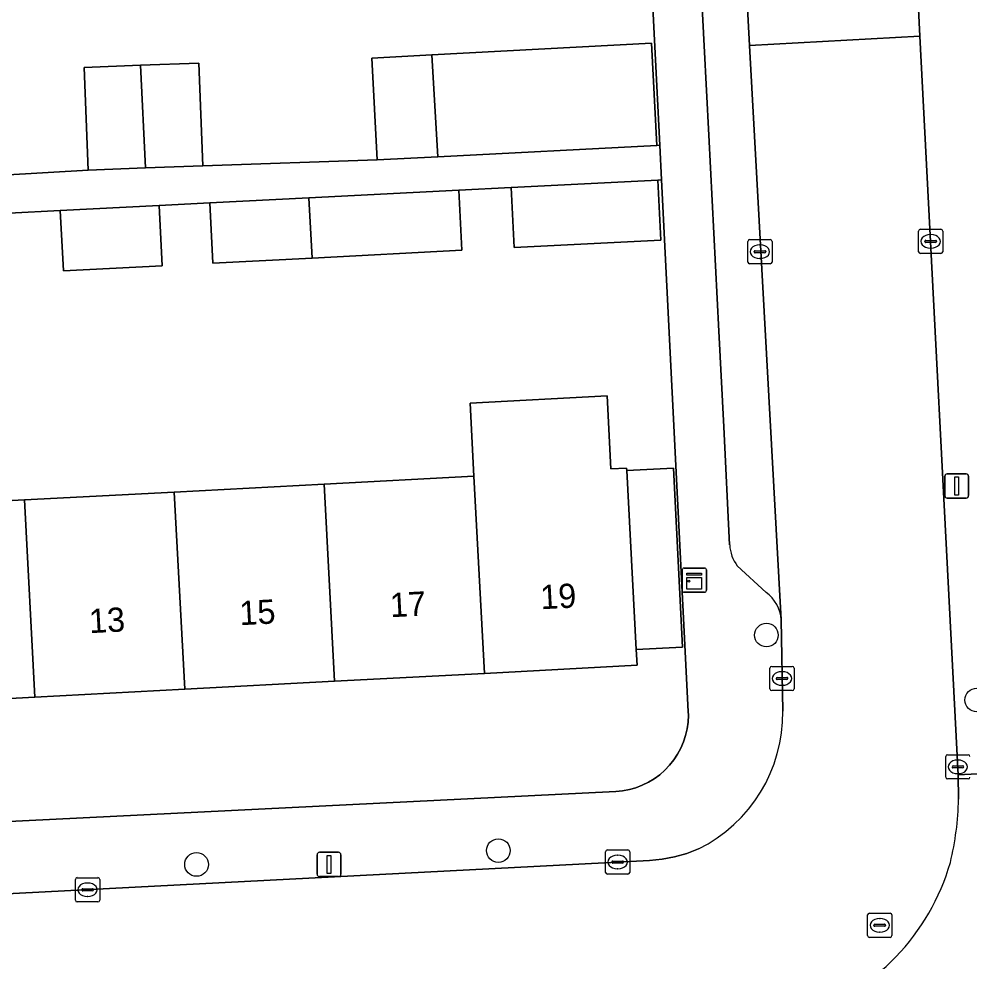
# Model space of a CAD drawing. Extents: x 161084 to 161928, y 385354 to 386522.
# Drawn here: x 161523 to 161562.29, y 385881.74 to 385920.7 of the extents above; entities that cross this region are included whole.
import ezdxf

# ---------------------------------------------------------------- set-up
doc = ezdxf.new("R2010")
doc.units = 0
for name, color, linetype in [('IMGEO_Boom', 7, 'Continuous'), ('IMGEO_Erf', 7, 'Continuous'), ('IMGEO_Kast', 7, 'Continuous'), ('IMGEO_Kolk', 7, 'Continuous'), ('IMGEO_Lichtmast', 7, 'Continuous'), ('IMGEO_Pand', 7, 'Continuous'), ('IMGEO_Pand_nummerreeks', 7, 'Continuous'), ('IMGEO_Parkeervlak_open', 7, 'Continuous'), ('IMGEO_Rijbaan_lokaal_open', 7, 'Continuous'), ('IMGEO_Rioolput', 7, 'Continuous'), ('IMGEO_Voetpad_open', 7, 'Continuous')]:
    doc.layers.add(name, color=color, linetype=linetype)

msp = doc.modelspace()

# ---------------------------------------------------------------- linework, layer by layer
at = {"layer": 'IMGEO_Boom'}
for centre in [(161553.876, 385895.249), (161562.567, 385892.565), (161542.799, 385886.343), (161530.33, 385885.77)]:
    msp.add_circle(centre, 0.489, dxfattribs=at)
at = {"layer": 'IMGEO_Erf'}
for points in [[(161518.753, 385914.048), (161525.846, 385914.459), (161525.685, 385918.705), (161528.011, 385918.793), (161530.424, 385918.885), (161530.585, 385914.639), (161537.787, 385914.883), (161537.57, 385919.09), (161540.052, 385919.221), (161549.125, 385919.704), (161549.342, 385915.477), (161549.468, 385915.485), (161548.21, 385940.46), (161500, 385937.988)], [(161500, 385886.432), (161547.656, 385888.789), (161547.937, 385888.816), (161548.214, 385888.867), (161548.485, 385888.943), (161548.748, 385889.043), (161549.002, 385889.166), (161549.243, 385889.312), (161549.471, 385889.478), (161549.683, 385889.664), (161549.877, 385889.868), (161550.052, 385890.089), (161550.207, 385890.324), (161550.34, 385890.573), (161550.451, 385890.832), (161550.538, 385891.1), (161550.6, 385891.375), (161550.638, 385891.654), (161550.651, 385891.936), (161550.647, 385892.093), (161549.541, 385914.053), (161549.391, 385914.047), (161549.516, 385911.567), (161543.457, 385911.257), (161543.33, 385913.739), (161541.165, 385913.629), (161541.296, 385911.146), (161535.104, 385910.829), (161531.004, 385910.619), (161530.876, 385913.105), (161528.78, 385912.998), (161528.912, 385910.512), (161524.83, 385910.303), (161524.702, 385912.791), (161522.589, 385912.683)], [(161517.026, 385900.503), (161523.217, 385900.831), (161529.408, 385901.159), (161535.599, 385901.486), (161541.791, 385901.814), (161541.631, 385904.832), (161547.296, 385905.131), (161547.455, 385902.114), (161548.102, 385902.148), (161548.107, 385902.048), (161550.04, 385902.15), (161550.413, 385894.75), (161548.5, 385894.649), (161548.534, 385894), (161542.223, 385893.666), (161536.031, 385893.338), (161529.84, 385893.01), (161523.649, 385892.682), (161517.458, 385892.354)]]:
    msp.add_lwpolyline(points, dxfattribs=at)
at = {"layer": 'IMGEO_Kast'}
for p, q in [((161550.397, 385897.09), (161550.397, 385897.931)), ((161550.397, 385897.931), (161550.397, 385897.09)), ((161550.472, 385898.015), (161551.313, 385898.015)), ((161551.313, 385898.015), (161550.472, 385898.015)), ((161551.397, 385897.94), (161551.397, 385897.099)), ((161551.397, 385897.099), (161551.397, 385897.94)), ((161551.322, 385897.015), (161550.481, 385897.015)), ((161550.481, 385897.015), (161551.322, 385897.015))]:
    msp.add_line(p, q, dxfattribs=at)
for points in [[(161550.592, 385897.805), (161551.192, 385897.805), (161551.192, 385897.72), (161550.592, 385897.72), (161550.592, 385897.805)], [(161550.592, 385897.63), (161551.192, 385897.63), (161551.192, 385897.141), (161550.592, 385897.141), (161550.592, 385897.63)]]:
    msp.add_lwpolyline(points, dxfattribs=at)
msp.add_circle((161550.676, 385897.479), 0.0377, dxfattribs=at)
for centre, start, end in [((161550.475, 385897.937), 92.4484, 184.2845), ((161550.475, 385897.937), 92.4484, 184.2845), ((161551.319, 385897.937), 2.4484, 94.2845), ((161551.319, 385897.937), 2.4484, 94.2845), ((161550.475, 385897.093), 182.4484, 274.2845), ((161550.475, 385897.093), 182.4484, 274.2845), ((161551.319, 385897.093), 272.4484, 4.2845), ((161551.319, 385897.093), 272.4484, 4.2845)]:
    msp.add_arc(centre, 0.0779, start, end, dxfattribs=at)
at = {"layer": 'IMGEO_Kolk'}
for p, q in [((161560.237, 385912.016), (161561.089, 385912.016)), ((161560.162, 385911.09), (161560.162, 385911.942)), ((161560.65, 385911.796), (161560.675, 385911.796)), ((161561.163, 385911.942), (161561.163, 385911.09)), ((161553.107, 385910.662), (161553.107, 385911.514)), ((161553.182, 385911.588), (161554.034, 385911.588)), ((161553.595, 385911.368), (161553.62, 385911.368)), ((161554.108, 385911.514), (161554.108, 385910.662)), ((161560.421, 385911.51), (161560.421, 385911.522)), ((161560.859, 385911.473), (161560.461, 385911.473)), ((161560.464, 385911.559), (161560.862, 385911.559)), ((161560.673, 385911.236), (161560.648, 385911.236)), ((161560.905, 385911.522), (161560.905, 385911.51)), ((161553.366, 385911.082), (161553.366, 385911.094)), ((161553.804, 385911.045), (161553.406, 385911.045)), ((161553.409, 385911.131), (161553.807, 385911.131)), ((161553.618, 385910.808), (161553.593, 385910.808)), ((161553.85, 385911.094), (161553.85, 385911.082)), ((161561.089, 385911.016), (161560.237, 385911.016)), ((161554.034, 385910.588), (161553.182, 385910.588)), ((161554.095, 385893.955), (161554.947, 385893.955)), ((161554.02, 385893.029), (161554.02, 385893.881)), ((161554.508, 385893.735), (161554.533, 385893.735)), ((161555.021, 385893.881), (161555.021, 385893.029)), ((161554.279, 385893.449), (161554.279, 385893.461)), ((161554.717, 385893.412), (161554.319, 385893.412)), ((161554.322, 385893.498), (161554.72, 385893.498)), ((161554.531, 385893.175), (161554.506, 385893.175)), ((161554.763, 385893.461), (161554.763, 385893.449)), ((161554.947, 385892.955), (161554.095, 385892.955)), ((161561.286, 385889.378), (161561.286, 385890.23)), ((161561.361, 385890.304), (161562.213, 385890.304)), ((161561.774, 385890.084), (161561.799, 385890.084)), ((161561.545, 385889.798), (161561.545, 385889.81)), ((161561.983, 385889.761), (161561.585, 385889.761)), ((161561.588, 385889.847), (161561.986, 385889.847)), ((161562.029, 385889.81), (161562.029, 385889.798)), ((161562.213, 385889.304), (161561.361, 385889.304)), ((161561.797, 385889.524), (161561.772, 385889.524)), ((161547.23, 385885.444), (161547.23, 385886.296)), ((161547.305, 385886.37), (161548.157, 385886.37)), ((161547.718, 385886.15), (161547.743, 385886.15)), ((161548.231, 385886.296), (161548.231, 385885.444)), ((161547.489, 385885.864), (161547.489, 385885.876)), ((161547.927, 385885.827), (161547.529, 385885.827)), ((161547.532, 385885.913), (161547.93, 385885.913)), ((161547.973, 385885.876), (161547.973, 385885.864)), ((161548.157, 385885.37), (161547.305, 385885.37)), ((161547.741, 385885.59), (161547.716, 385885.59)), ((161525.327, 385884.299), (161525.327, 385885.151)), ((161525.402, 385885.225), (161526.254, 385885.225)), ((161525.815, 385885.005), (161525.84, 385885.005)), ((161526.328, 385885.151), (161526.328, 385884.299)), ((161525.586, 385884.719), (161525.586, 385884.731)), ((161526.024, 385884.682), (161525.626, 385884.682)), ((161525.629, 385884.768), (161526.027, 385884.768)), ((161526.07, 385884.731), (161526.07, 385884.719)), ((161526.254, 385884.225), (161525.402, 385884.225)), ((161525.838, 385884.445), (161525.813, 385884.445))]:
    msp.add_line(p, q, dxfattribs=at)
for points in [[(161560.237, 385912.016), (161561.089, 385912.016)], [(161560.162, 385911.09), (161560.162, 385911.942)], [(161561.163, 385911.942), (161561.163, 385911.09)], [(161553.107, 385910.662), (161553.107, 385911.514)], [(161553.182, 385911.588), (161554.034, 385911.588)], [(161554.108, 385911.514), (161554.108, 385910.662)], [(161561.089, 385911.016), (161560.237, 385911.016)], [(161554.034, 385910.588), (161553.182, 385910.588)], [(161554.095, 385893.955), (161554.947, 385893.955)], [(161554.02, 385893.029), (161554.02, 385893.881)], [(161555.021, 385893.881), (161555.021, 385893.029)], [(161554.947, 385892.955), (161554.095, 385892.955)], [(161561.286, 385889.378), (161561.286, 385890.23)], [(161561.361, 385890.304), (161562.213, 385890.304)], [(161562.213, 385889.304), (161561.361, 385889.304)], [(161547.23, 385885.444), (161547.23, 385886.296)], [(161547.305, 385886.37), (161548.157, 385886.37)], [(161548.231, 385886.296), (161548.231, 385885.444)], [(161548.157, 385885.37), (161547.305, 385885.37)], [(161525.327, 385884.299), (161525.327, 385885.151)], [(161525.402, 385885.225), (161526.254, 385885.225)], [(161526.328, 385885.151), (161526.328, 385884.299)], [(161526.254, 385884.225), (161525.402, 385884.225)]]:
    msp.add_lwpolyline(points, dxfattribs=at)
for centre, radius, start, end in [((161560.239, 385911.94), 0.0765, 91.552, 178.448), ((161560.239, 385911.94), 0.0765, 91.552, 178.448), ((161561.087, 385911.94), 0.0765, 1.552, 88.448), ((161561.087, 385911.94), 0.0765, 1.552, 88.448), ((161553.184, 385911.512), 0.0765, 91.552, 178.448), ((161553.184, 385911.512), 0.0765, 91.552, 178.448), ((161554.032, 385911.512), 0.0765, 1.552, 88.448), ((161554.032, 385911.512), 0.0765, 1.552, 88.448), ((161560.461, 385911.519), 0.0403, 85.8775, 175.7526), ((161560.458, 385911.509), 0.0366, 178.938, 274.7102), ((161560.862, 385911.516), 0.043, 264.8664, 352.4533), ((161560.866, 385911.521), 0.0386, 1.7309, 96.639), ((161553.406, 385911.091), 0.0403, 85.8775, 175.7526), ((161553.403, 385911.081), 0.0366, 178.938, 274.7102), ((161553.807, 385911.088), 0.043, 264.8664, 352.4533), ((161553.811, 385911.093), 0.0386, 1.7309, 96.639), ((161560.239, 385911.092), 0.0765, 181.552, 268.448), ((161560.239, 385911.092), 0.0765, 181.552, 268.448), ((161561.087, 385911.092), 0.0765, 271.552, 358.448), ((161561.087, 385911.092), 0.0765, 271.552, 358.448), ((161553.184, 385910.664), 0.0765, 181.552, 268.448), ((161553.184, 385910.664), 0.0765, 181.552, 268.448), ((161554.032, 385910.664), 0.0765, 271.552, 358.448), ((161554.032, 385910.664), 0.0765, 271.552, 358.448), ((161554.097, 385893.879), 0.0765, 91.552, 178.448), ((161554.097, 385893.879), 0.0765, 91.552, 178.448), ((161554.945, 385893.879), 0.0765, 1.552, 88.448), ((161554.945, 385893.879), 0.0765, 1.552, 88.448), ((161554.319, 385893.458), 0.0403, 85.8775, 175.7526), ((161554.316, 385893.448), 0.0366, 178.938, 274.7102), ((161554.72, 385893.455), 0.043, 264.8664, 352.4533), ((161554.724, 385893.46), 0.0386, 1.7309, 96.639), ((161554.097, 385893.031), 0.0765, 181.552, 268.448), ((161554.097, 385893.031), 0.0765, 181.552, 268.448), ((161554.945, 385893.031), 0.0765, 271.552, 358.448), ((161554.945, 385893.031), 0.0765, 271.552, 358.448), ((161561.363, 385890.228), 0.0765, 91.552, 178.448), ((161561.363, 385890.228), 0.0765, 91.552, 178.448), ((161562.211, 385890.228), 0.0765, 1.552, 88.448), ((161562.211, 385890.228), 0.0765, 1.552, 88.448), ((161561.585, 385889.807), 0.0403, 85.8775, 175.7526), ((161561.582, 385889.797), 0.0366, 178.938, 274.7102), ((161561.986, 385889.804), 0.043, 264.8664, 352.4533), ((161561.99, 385889.809), 0.0386, 1.7309, 96.639), ((161561.363, 385889.38), 0.0765, 181.552, 268.448), ((161561.363, 385889.38), 0.0765, 181.552, 268.448), ((161562.211, 385889.38), 0.0765, 271.552, 358.448), ((161562.211, 385889.38), 0.0765, 271.552, 358.448), ((161547.307, 385886.294), 0.0765, 91.552, 178.448), ((161547.307, 385886.294), 0.0765, 91.552, 178.448), ((161548.155, 385886.294), 0.0765, 1.552, 88.448), ((161548.155, 385886.294), 0.0765, 1.552, 88.448), ((161547.529, 385885.873), 0.0403, 85.8775, 175.7526), ((161547.526, 385885.863), 0.0366, 178.938, 274.7102), ((161547.93, 385885.87), 0.043, 264.8664, 352.4533), ((161547.934, 385885.875), 0.0386, 1.7309, 96.639), ((161547.307, 385885.446), 0.0765, 181.552, 268.448), ((161547.307, 385885.446), 0.0765, 181.552, 268.448), ((161548.155, 385885.446), 0.0765, 271.552, 358.448), ((161548.155, 385885.446), 0.0765, 271.552, 358.448), ((161525.404, 385885.149), 0.0765, 91.552, 178.448), ((161525.404, 385885.149), 0.0765, 91.552, 178.448), ((161526.252, 385885.149), 0.0765, 1.552, 88.448), ((161526.252, 385885.149), 0.0765, 1.552, 88.448), ((161525.626, 385884.728), 0.0403, 85.8775, 175.7526), ((161525.623, 385884.718), 0.0366, 178.938, 274.7102), ((161526.027, 385884.725), 0.043, 264.8664, 352.4533), ((161526.031, 385884.73), 0.0386, 1.7309, 96.639), ((161525.404, 385884.301), 0.0765, 181.552, 268.448), ((161525.404, 385884.301), 0.0765, 181.552, 268.448), ((161526.252, 385884.301), 0.0765, 271.552, 358.448), ((161526.252, 385884.301), 0.0765, 271.552, 358.448)]:
    msp.add_arc(centre, radius, start, end, dxfattribs=at)
for centre, major_axis, ratio, start_param, end_param in [((161560.649, 385911.516), (-0.387, 0.002), 0.722429, 4.712389, 7.853982), ((161560.674, 385911.516), (-0.39, 0.002), 0.717154, 1.570796, 4.712389), ((161553.594, 385911.088), (-0.387, 0.002), 0.722429, 4.712389, 7.853982), ((161553.619, 385911.088), (-0.39, 0.002), 0.717154, 1.570796, 4.712389), ((161554.507, 385893.455), (-0.387, 0.002), 0.722429, 4.712389, 7.853982), ((161554.532, 385893.455), (-0.39, 0.002), 0.717154, 1.570796, 4.712389), ((161561.773, 385889.804), (-0.387, 0.002), 0.722429, 4.712389, 7.853982), ((161561.798, 385889.804), (-0.39, 0.002), 0.717154, 1.570796, 4.712389), ((161547.717, 385885.87), (-0.387, 0.002), 0.722429, 4.712389, 7.853982), ((161547.742, 385885.87), (-0.39, 0.002), 0.717154, 1.570796, 4.712389), ((161525.814, 385884.725), (-0.387, 0.002), 0.722429, 4.712389, 7.853982), ((161525.839, 385884.725), (-0.39, 0.002), 0.717154, 1.570796, 4.712389)]:
    msp.add_ellipse(centre, major_axis=major_axis, ratio=ratio, start_param=start_param, end_param=end_param, dxfattribs=at)
at = {"layer": 'IMGEO_Lichtmast'}
for p, q in [((161561.243, 385901.009), (161561.243, 385901.809)), ((161561.243, 385901.809), (161561.243, 385901.009)), ((161561.343, 385901.909), (161562.133, 385901.909)), ((161562.133, 385901.909), (161561.343, 385901.909)), ((161562.233, 385901.809), (161562.233, 385901.009)), ((161562.233, 385901.009), (161562.233, 385901.809)), ((161562.133, 385900.909), (161561.343, 385900.909)), ((161561.343, 385900.909), (161562.133, 385900.909)), ((161535.308, 385885.372), (161535.308, 385886.172)), ((161535.308, 385886.172), (161535.308, 385885.372)), ((161535.408, 385886.272), (161536.198, 385886.272)), ((161536.198, 385886.272), (161535.408, 385886.272)), ((161536.298, 385886.172), (161536.298, 385885.372)), ((161536.298, 385885.372), (161536.298, 385886.172)), ((161536.198, 385885.272), (161535.408, 385885.272)), ((161535.408, 385885.272), (161536.198, 385885.272))]:
    msp.add_line(p, q, dxfattribs=at)
for points in [[(161561.663, 385901.784), (161561.813, 385901.784), (161561.813, 385901.034), (161561.663, 385901.034), (161561.663, 385901.784)], [(161535.728, 385886.147), (161535.878, 385886.147), (161535.878, 385885.397), (161535.728, 385885.397), (161535.728, 385886.147)]]:
    msp.add_lwpolyline(points, dxfattribs=at)
for centre, start, end in [((161561.343, 385901.809), 90, 180), ((161561.343, 385901.809), 90, 180), ((161562.133, 385901.809), 0, 90), ((161562.133, 385901.809), 360, 90), ((161561.343, 385901.009), 180, 270), ((161561.343, 385901.009), 180, 270), ((161562.133, 385901.009), 270, 0), ((161562.133, 385901.009), 270, 0), ((161535.408, 385886.172), 90, 180), ((161535.408, 385886.172), 90, 180), ((161536.198, 385886.172), 0, 90), ((161536.198, 385886.172), 360, 90), ((161535.408, 385885.372), 180, 270), ((161535.408, 385885.372), 180, 270), ((161536.198, 385885.372), 270, 0), ((161536.198, 385885.372), 270, 0)]:
    msp.add_arc(centre, 0.1, start, end, dxfattribs=at)
at = {"layer": 'IMGEO_Pand'}
for points in [[(161549.125, 385919.704), (161540.052, 385919.221), (161540.298, 385915.012), (161549.342, 385915.477)], [(161540.052, 385919.221), (161537.57, 385919.09), (161537.787, 385914.883), (161540.298, 385915.012)], [(161525.685, 385918.705), (161525.846, 385914.459), (161528.226, 385914.55), (161528.011, 385918.793)], [(161530.585, 385914.639), (161530.424, 385918.885), (161528.011, 385918.793), (161528.226, 385914.55)], [(161549.391, 385914.047), (161543.33, 385913.739), (161543.457, 385911.257), (161549.516, 385911.567)], [(161535.104, 385910.829), (161541.296, 385911.146), (161541.165, 385913.629), (161534.972, 385913.313)], [(161534.972, 385913.313), (161530.876, 385913.105), (161531.004, 385910.619), (161535.104, 385910.829)], [(161528.78, 385912.998), (161524.702, 385912.791), (161524.83, 385910.303), (161528.912, 385910.512)], [(161548.107, 385902.048), (161548.102, 385902.148), (161547.455, 385902.114), (161547.296, 385905.131), (161541.631, 385904.832), (161541.791, 385901.814), (161542.223, 385893.666), (161548.534, 385894), (161548.5, 385894.649)], [(161536.031, 385893.338), (161542.223, 385893.666), (161541.791, 385901.814), (161535.599, 385901.486)], [(161548.107, 385902.048), (161548.5, 385894.649), (161550.413, 385894.75), (161550.04, 385902.15)], [(161535.599, 385901.486), (161529.408, 385901.159), (161529.84, 385893.01), (161536.031, 385893.338)], [(161523.649, 385892.682), (161529.84, 385893.01), (161529.408, 385901.159), (161523.217, 385900.831)], [(161523.217, 385900.831), (161517.026, 385900.503), (161517.458, 385892.354), (161523.649, 385892.682)]]:
    msp.add_lwpolyline(points, close=True, dxfattribs=at)
at = {"layer": 'IMGEO_Parkeervlak_open'}
for points in [[(161550.423, 385936.576), (161551.302, 385919.601), (161551.493, 385915.905), (161551.913, 385907.812), (161552.118, 385903.851), (161552.358, 385898.974)], [(161553.171, 385919.612), (161553.023, 385922.467)], [(161554.49, 385895.878), (161553.171, 385919.612)], [(161552.674, 385898.104), (161553.866, 385897.011)]]:
    msp.add_lwpolyline(points, dxfattribs=at)
for centre, radius, start, end in [((161553.951, 385899.06), 1.595, 183.0953, 216.8286), ((161552.958, 385895.773), 1.536, 3.9386, 53.749)]:
    msp.add_arc(centre, radius, start, end, dxfattribs=at)
at = {"layer": 'IMGEO_Rijbaan_lokaal_open'}
msp.add_lwpolyline([(161560.076, 385922.832), (161553.023, 385922.467), (161553.171, 385919.612), (161560.222, 385919.996)], close=True, dxfattribs=at)
for points in [[(161560.222, 385919.996), (161553.171, 385919.612), (161554.49, 385895.878), (161554.552, 385892.104)], [(161561.814, 385888.468), (161561.804, 385889.479), (161560.222, 385919.996)], [(161551.076, 385886.415), (161550.587, 385886.228), (161550.083, 385886.085), (161549.569, 385885.989), (161549.048, 385885.938), (161517.428, 385884.295), (161517.798, 385877.328), (161550.886, 385879.019), (161552.508, 385879.016)]]:
    msp.add_lwpolyline(points, dxfattribs=at)
for centre, radius, start, end in [((161548.305, 385892.014), 6.247, 296.3266, 0.8232), ((161549.99, 385888.672), 11.826, 346.2326, 359.0097), ((161552.589, 385888.383), 9.239, 287.6689, 344.1387)]:
    msp.add_arc(centre, radius, start, end, dxfattribs=at)
at = {"layer": 'IMGEO_Rioolput'}
for p, q in [((161558.134, 385883.759), (161558.986, 385883.759)), ((161558.059, 385882.833), (161558.059, 385883.685)), ((161558.361, 385883.302), (161558.759, 385883.302)), ((161558.547, 385883.539), (161558.572, 385883.539)), ((161559.06, 385883.685), (161559.06, 385882.833)), ((161558.318, 385883.253), (161558.318, 385883.265)), ((161558.756, 385883.216), (161558.358, 385883.216)), ((161558.57, 385882.979), (161558.545, 385882.979)), ((161558.802, 385883.265), (161558.802, 385883.253)), ((161558.986, 385882.759), (161558.134, 385882.759))]:
    msp.add_line(p, q, dxfattribs=at)
for points in [[(161558.134, 385883.759), (161558.986, 385883.759)], [(161558.059, 385882.833), (161558.059, 385883.685)], [(161559.06, 385883.685), (161559.06, 385882.833)], [(161558.986, 385882.759), (161558.134, 385882.759)]]:
    msp.add_lwpolyline(points, dxfattribs=at)
for centre, radius, start, end in [((161558.136, 385883.683), 0.0765, 91.552, 178.448), ((161558.136, 385883.683), 0.0765, 91.552, 178.448), ((161558.984, 385883.683), 0.0765, 1.552, 88.448), ((161558.984, 385883.683), 0.0765, 1.552, 88.448), ((161558.358, 385883.262), 0.0403, 85.8775, 175.7526), ((161558.763, 385883.264), 0.0386, 1.7309, 96.639), ((161558.355, 385883.252), 0.0366, 178.938, 274.7102), ((161558.759, 385883.259), 0.043, 264.8664, 352.4533), ((161558.136, 385882.835), 0.0765, 181.552, 268.448), ((161558.136, 385882.835), 0.0765, 181.552, 268.448), ((161558.984, 385882.835), 0.0765, 271.552, 358.448), ((161558.984, 385882.835), 0.0765, 271.552, 358.448)]:
    msp.add_arc(centre, radius, start, end, dxfattribs=at)
for centre, major_axis, ratio, start_param, end_param in [((161558.546, 385883.259), (-0.387, 0.002), 0.722429, 4.712389, 7.853982), ((161558.571, 385883.259), (-0.39, 0.002), 0.717154, 1.570796, 4.712389)]:
    msp.add_ellipse(centre, major_axis=major_axis, ratio=ratio, start_param=start_param, end_param=end_param, dxfattribs=at)
at = {"layer": 'IMGEO_Voetpad_open'}
for points in [[(161555.116, 386007.811), (161555.598, 386007.952), (161555.813, 386007.364), (161556.068, 386006.461), (161556.242, 386005.539), (161556.333, 386004.605), (161555.834, 386004.579), (161556.077, 386000), (161558.156, 385960.317), (161558.291, 385957.571), (161558.657, 385950.201), (161559.039, 385942.847), (161560.076, 385922.832), (161560.222, 385919.996), (161561.804, 385889.479), (161564.74, 385889.63), (161559.095, 385999.185), (161559.053, 386000), (161559.025, 386000.545), (161558.849, 386003.962), (161557.831, 386023.726)], [(161552.358, 385898.974), (161552.118, 385903.851), (161551.913, 385907.812), (161551.493, 385915.905), (161551.302, 385919.601), (161550.423, 385936.576), (161550.422, 385936.682), (161550.43, 385936.808), (161550.45, 385936.932), (161550.481, 385937.054), (161550.523, 385937.173), (161550.575, 385937.287), (161550.637, 385937.397), (161550.709, 385937.5), (161551.826, 385938.958), (161551.9, 385939.065), (161551.965, 385939.177), (161552.019, 385939.296), (161552.063, 385939.418), (161552.095, 385939.544), (161552.116, 385939.673), (161552.126, 385939.802), (161552.126, 385939.88), (161551.441, 385953.735)], [(161548.21, 385940.46), (161549.468, 385915.485), (161549.541, 385914.053), (161550.647, 385892.093), (161550.651, 385891.936), (161550.638, 385891.654), (161550.6, 385891.375), (161550.538, 385891.1), (161550.451, 385890.832), (161550.34, 385890.573), (161550.207, 385890.324), (161550.052, 385890.089), (161549.877, 385889.868), (161549.683, 385889.664), (161549.471, 385889.478), (161549.243, 385889.312), (161549.002, 385889.166), (161548.748, 385889.043), (161548.485, 385888.943), (161548.214, 385888.867), (161547.937, 385888.816), (161547.656, 385888.789), (161500, 385886.432)], [(161522.589, 385912.683), (161524.702, 385912.791), (161528.78, 385912.998), (161530.876, 385913.105), (161534.972, 385913.313), (161541.165, 385913.629), (161543.33, 385913.739), (161549.391, 385914.047), (161549.541, 385914.053), (161549.468, 385915.485), (161549.342, 385915.477), (161540.298, 385915.012), (161537.787, 385914.883), (161530.585, 385914.639), (161528.226, 385914.55), (161525.846, 385914.459), (161518.753, 385914.048)], [(161553.866, 385897.011), (161552.674, 385898.104)], [(161554.552, 385892.104), (161554.49, 385895.878)], [(161565.073, 385883.163), (161564.74, 385889.63), (161561.804, 385889.479), (161561.814, 385888.468)], [(161486.18, 385882.687), (161500, 385883.39), (161514.731, 385884.155), (161517.428, 385884.295), (161549.048, 385885.938), (161549.569, 385885.989), (161550.083, 385886.085), (161550.587, 385886.228), (161551.076, 385886.415)]]:
    msp.add_lwpolyline(points, dxfattribs=at)
for centre, radius, start, end in [((161553.951, 385899.06), 1.595, 183.0953, 216.8286), ((161552.958, 385895.773), 1.536, 3.9386, 53.749), ((161548.305, 385892.014), 6.247, 296.3266, 0.8232), ((161549.99, 385888.672), 11.826, 346.2326, 359.0097), ((161552.589, 385888.383), 9.239, 287.6689, 344.1387)]:
    msp.add_arc(centre, radius, start, end, dxfattribs=at)

# ---------------------------------------------------------------- texts
at = {"layer": 'IMGEO_Pand_nummerreeks'}
for s, rotation, p in [('17', 3.031, (161538.344, 385895.983)), ('19', 3.0309, (161544.559, 385896.313)), ('15', 3.031, (161532.128, 385895.654)), ('13', 3.031, (161525.913, 385895.325))]:
    msp.add_text(s, height=1, rotation=rotation, dxfattribs=at).set_placement(p)

doc.saveas('drawing.dxf')
